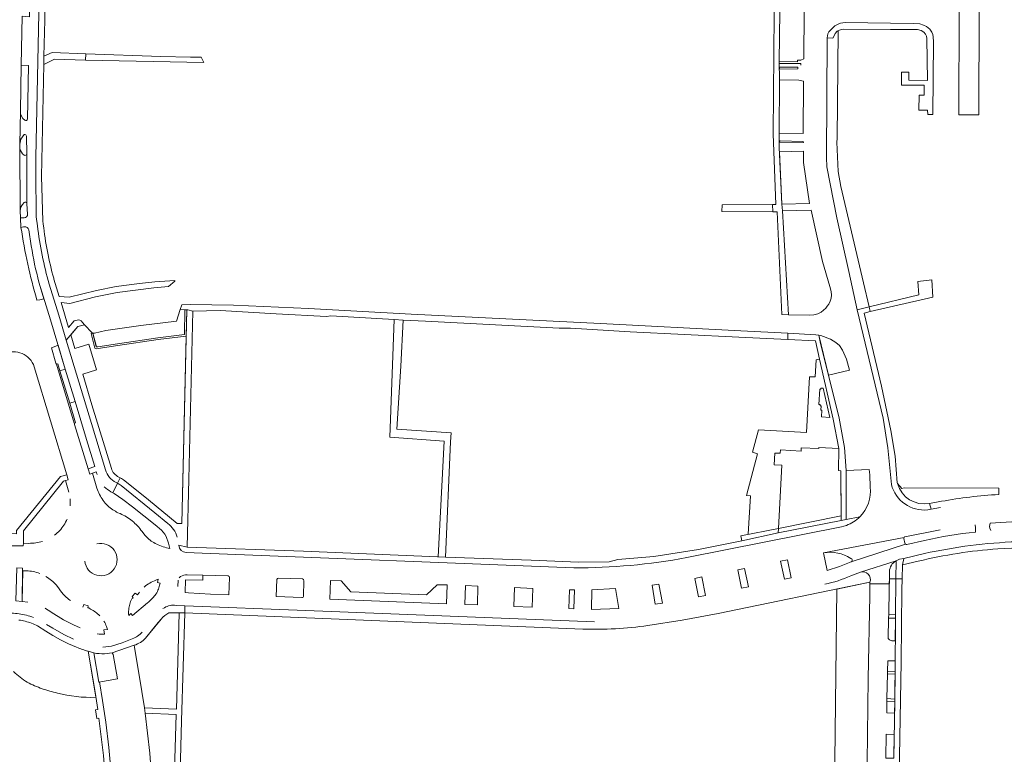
# Model space of a CAD drawing. Header units: metres. Extents: x 209813 to 223847, y 571801 to 587119.
# Tile 343 of 656: x 221449 to 221719, y 575621 to 575822. Entities that reach past the tile are written whole.
import ezdxf

# ---------------------------------------------------------------- set-up
doc = ezdxf.new("R2010")
doc.units = ezdxf.units.M
for name, color, linetype, lineweight in [('B-RO-GR-BEPLANTING_CULTUUR_BOSPLANTSOEN-GV', 8, 'Continuous', 0), ('B-RO-GR-BEPLANTING_CULTUUR_HEESTERS-GV', 8, 'Continuous', 0), ('B-RO-GR-BEPLANTING_CULTUUR_ROOS-GV', 8, 'Continuous', 0), ('B-RO-GR-GROENVOORZIENING-GV', 8, 'Continuous', 0), ('B-RO-GR-HAAG-GV', 8, 'Continuous', 0), ('B-RO-OG-TERREIN_CULTUURSCHEIDING-GV', 8, 'Continuous', 0), ('B-RO-VH-VERHARDING_OPEN-GV', 8, 'Continuous', 0), ('B-RO-VH-VERHARDING_STRAATBAKSTEEN-GV', 8, 'Continuous', 0), ('B-RO-VH-VERHARDING_TEGEL-GV', 8, 'Continuous', 0)]:
    doc.layers.add(name, color=color, linetype=linetype, lineweight=lineweight)

msp = doc.modelspace()

# ---------------------------------------------------------------- linework, layer by layer
at = {"layer": 'B-RO-GR-BEPLANTING_CULTUUR_BOSPLANTSOEN-GV', "flags": 128}
msp.add_lwpolyline([(221681.258, 575595.389), (221681.761, 575641.513), (221682.235, 575664.199), (221682.29, 575667.902), (221673.232, 575666.039), (221672.367, 575595.514)], close=True, dxfattribs=at)
at = {"layer": 'B-RO-GR-BEPLANTING_CULTUUR_HEESTERS-GV', "flags": 128}
for points in [[(221451.42, 575794.914), (221451.691, 575809.646), (221449.719, 575809.673), (221449.474, 575797.058)], [(221450.624, 575765.403), (221450.3, 575765.388), (221449.642, 575765.215)], [(221454.028, 575745.205), (221454.815, 575745.33), (221455.918, 575745.651), (221454.576, 575750.172)], [(221469.326, 575736.188), (221470.335, 575732.427), (221470.734, 575732.45), (221476.068, 575733.297), (221487.181, 575734.915), (221494.409, 575735.803), (221494.566, 575742.644), (221493.312, 575742.65)], [(221493.312, 575742.65), (221492.233, 575739.458), (221482.53, 575738.276), (221472.906, 575736.92), (221469.805, 575736.185)], [(221682.391, 575694.008), (221682.23, 575697.377), (221682.041, 575698.77), (221675.757, 575698.52), (221675.807, 575685.066)], [(221717.58, 575691.966), (221717.613, 575693.687), (221691.647, 575693.743), (221691.015, 575693.612), (221689.833, 575694.94)], [(221698.583, 575689.515), (221701.883, 575690.088)], [(221675.807, 575685.066), (221679.508, 575685.845)], [(221669.594, 575675.972), (221670.536, 575671.1), (221673.964, 575672.168), (221677.156, 575673.45)], [(221506.381, 575669.624), (221499.502, 575669.82), (221499.453, 575668.428), (221494.688, 575668.595), (221494.596, 575665.107), (221495.564, 575664.999)], [(221495.564, 575664.999), (221501.592, 575664.652), (221506.596, 575664.465), (221506.791, 575669.183)], [(221526.788, 575668.79), (221520.234, 575669.052)], [(221519.767, 575668.619), (221519.61, 575663.95), (221526.619, 575663.698)], [(221527.058, 575664.118), (221527.181, 575668.325)]]:
    msp.add_lwpolyline(points, dxfattribs=at)
at = {"layer": 'B-RO-GR-BEPLANTING_CULTUUR_HEESTERS-GV'}
for points in [[(221449.474, 575797.058, 0.2346397), (221450.681, 575794.595)], [(221450.681, 575794.595, 0.6427405), (221451.42, 575794.914)], [(221449.642, 575765.215, 0.0339394), (221454.028, 575745.205)], [(221451.755, 575764.543, 0.3610671), (221450.624, 575765.403)], [(221469.805, 575736.185, -0.1314861), (221469.326, 575736.188)], [(221679.508, 575685.845, 0.2258553), (221682.391, 575694.008)], [(221467.126, 575673.668, 2.6807565), (221470.464, 575678.437)], [(221506.791, 575669.183, 0.3822333), (221506.381, 575669.624)], [(221520.234, 575669.052, 0.4018565), (221519.767, 575668.619)], [(221527.181, 575668.325, 0.399335), (221526.788, 575668.79)], [(221526.619, 575663.698, 0.4228544), (221527.058, 575664.118)]]:
    msp.add_lwpolyline(points, format="xyb", dxfattribs=at)
at = {"layer": 'B-RO-GR-BEPLANTING_CULTUUR_HEESTERS-GV', "flags": 128}
for points in [[(221676.656, 575726.038), (221675.858, 575729.108), (221674.803, 575731.576), (221673.906, 575732.834), (221672.977, 575733.663), (221671.453, 575734.574), (221668.818, 575735.53), (221668.235, 575735.671), (221670.916, 575724.687)], [(221459.413, 575727.724), (221459.726, 575727.798), (221460.31, 575725.87), (221461.798, 575726.328), (221459.8, 575732.91), (221458.724, 575732.421), (221457.969, 575732.191), (221459.241, 575727.994)], [(221468.011, 575699.039), (221469.865, 575699.605), (221467.615, 575707.072), (221464.455, 575717.466), (221462.988, 575717.036), (221464.626, 575711.63), (221464.311, 575711.523), (221464.318, 575711.185)], [(221647.056, 575666.259), (221648.963, 575666.648), (221647.954, 575671.701), (221646.065, 575671.319)], [(221657.763, 575673.652), (221658.84, 575668.693), (221660.744, 575669.076), (221659.72, 575674.033)], [(221635.316, 575663.866), (221637.233, 575664.241), (221636.233, 575669.346), (221634.256, 575668.95)], [(221563.651, 575667.229), (221560.731, 575664.437), (221540.016, 575665.243), (221537.347, 575668.249), (221534.471, 575668.352), (221534.299, 575663.248), (221566.217, 575662.008), (221566.443, 575667.154)], [(221571.481, 575666.959), (221571.308, 575661.812), (221574.701, 575661.655), (221574.879, 575666.829)], [(221589.738, 575661.095), (221589.915, 575666.221), (221584.921, 575666.426), (221584.743, 575661.269)], [(221612.594, 575666.199), (221606.106, 575665.836), (221606.025, 575660.459), (221613.477, 575660.689)], [(221625.4, 575662.171), (221624.419, 575667.334), (221622.615, 575667.112), (221623.458, 575661.861)], [(221599.78, 575660.67), (221601.16, 575660.648), (221601.368, 575665.794), (221599.95, 575665.851)]]:
    msp.add_lwpolyline(points, close=True, dxfattribs=at)
at = {"layer": 'B-RO-GR-BEPLANTING_CULTUUR_ROOS-GV', "flags": 128}
for points in [[(221450.473, 575790.684), (221449.594, 575789.412), (221449.297, 575788.033)], [(221451.247, 575785.383), (221451.117, 575790.191)], [(221449.297, 575788.033), (221449.319, 575786.839)], [(221451.442, 575768.797), (221451.254, 575771.798)], [(221449.412, 575769.703), (221449.534, 575767.784), (221450.515, 575767.798)], [(221701.504, 575682.273), (221691.883, 575680.381), (221691.735, 575680.303), (221691.621, 575680.184), (221691.55, 575680.027), (221691.536, 575679.856), (221691.851, 575678.572), (221691.917, 575678.411), (221692.046, 575678.293), (221692.208, 575678.237), (221692.379, 575678.254), (221697.262, 575679.354)], [(221711.201, 575681.654), (221711.226, 575682.108), (221711.208, 575682.86), (221711.128, 575683.679)], [(221726.095, 575682.408), (221759.091, 575681.611), (221759.095, 575683.615), (221721.051, 575684.506), (221715.196, 575684.094), (221715.069, 575683.194), (221715.106, 575682.758), (221715.403, 575682.042)]]:
    msp.add_lwpolyline(points, dxfattribs=at)
at = {"layer": 'B-RO-GR-BEPLANTING_CULTUUR_ROOS-GV'}
for points in [[(221451.117, 575790.191, 0.6130666), (221450.473, 575790.684)], [(221449.319, 575786.839, 0.1908737), (221450.512, 575785.041)], [(221450.512, 575785.041, 0.6175575), (221451.247, 575785.383)], [(221450.515, 575767.798, 0.4278142), (221451.442, 575768.797)], [(221697.262, 575679.354, -0.0272651), (221711.201, 575681.654)]]:
    msp.add_lwpolyline(points, format="xyb", dxfattribs=at)
at = {"layer": 'B-RO-GR-BEPLANTING_CULTUUR_ROOS-GV', "flags": 128}
for points in [[(221687.565, 575666.119), (221687.42, 575659.029), (221689.303, 575658.968), (221689.394, 575668.817), (221687.601, 575668.83)], [(221687.401, 575658.077), (221687.286, 575652.449), (221687.658, 575652.086), (221688.285, 575651.817), (221689.237, 575651.788), (221689.295, 575658.069)], [(221687.161, 575646.34), (221687.103, 575643.486), (221689.16, 575643.441), (221689.186, 575646.314)], [(221689.123, 575639.475), (221689.153, 575642.725), (221687.089, 575642.797), (221686.95, 575635.978), (221689.09, 575635.874)], [(221689.078, 575635.089), (221686.934, 575635.181), (221686.87, 575632.089), (221689.024, 575632.008)], [(221686.617, 575619.678), (221688.807, 575619.669), (221688.921, 575626.162), (221686.751, 575626.24)]]:
    msp.add_lwpolyline(points, close=True, dxfattribs=at)
at = {"layer": 'B-RO-GR-GROENVOORZIENING-GV', "flags": 128}
for points in [[(221494.409, 575735.803), (221487.181, 575734.915), (221476.068, 575733.297), (221470.734, 575732.45), (221470.289, 575732.448), (221469.326, 575736.188), (221468.842, 575736.063), (221469.864, 575732.095), (221470.238, 575731.921), (221470.788, 575731.952), (221476.143, 575732.803), (221487.248, 575734.419), (221494.899, 575735.36), (221495.066, 575742.641), (221494.566, 575742.644)], [(221657.223, 575682.665), (221657.16, 575681.481), (221674.374, 575684.863), (221674.366, 575686.145)]]:
    msp.add_lwpolyline(points, close=True, dxfattribs=at)
at = {"layer": 'B-RO-GR-HAAG-GV', "flags": 128}
msp.add_lwpolyline([(221495.066, 575742.641), (221494.566, 575742.644), (221494.409, 575735.803), (221487.181, 575734.915), (221476.068, 575733.297), (221470.734, 575732.45), (221470.289, 575732.448), (221469.326, 575736.188), (221468.842, 575736.063), (221469.864, 575732.095), (221470.238, 575731.921), (221470.788, 575731.952), (221476.143, 575732.803), (221487.248, 575734.419), (221494.899, 575735.36)], close=True, dxfattribs=at)
at = {"layer": 'B-RO-OG-TERREIN_CULTUURSCHEIDING-GV', "flags": 128}
for points in [[(221664.272, 575824.492), (221657.551, 575824.41), (221657.447, 575810.704), (221662.459, 575810.634), (221662.459, 575811.072), (221663.311, 575811.06), (221664.16, 575811.454)], [(221678.76, 575742.641), (221682.093, 575743.45), (221680.5, 575750), (221674.339, 575776.416), (221673.589, 575780.564), (221673.208, 575788.592), (221673.292, 575789.549), (221673.545, 575819.118), (221673.332, 575819.001), (221672.744, 575818.378), (221672.453, 575817.716), (221672.114, 575817.079), (221670.573, 575817.178), (221670.38, 575784.343), (221670.508, 575781.802), (221673.178, 575767.807), (221676.469, 575753.115)], [(221657.457, 575809.127), (221657.46, 575808.617), (221662.515, 575808.647), (221662.515, 575809.154)], [(221657.477, 575805.71), (221657.453, 575791.089), (221664.003, 575790.971), (221664.086, 575805.334), (221662.767, 575805.615)], [(221657.433, 575788.664), (221657.428, 575788.387), (221664.036, 575788.447), (221664.032, 575788.72), (221657.69, 575788.958)], [(221658.142, 575771.618), (221665.766, 575771.781), (221664.105, 575783.014), (221664.066, 575786.075), (221657.462, 575785.923)], [(221666.146, 575769.916), (221658.324, 575769.763), (221659.952, 575741.256), (221665.707, 575741.135), (221666.949, 575741.24), (221668.03, 575741.508), (221668.876, 575741.92), (221669.597, 575742.495), (221670.175, 575743.069), (221670.607, 575743.573), (221671.023, 575744.184), (221671.42, 575744.993), (221671.656, 575745.82), (221671.747, 575746.63), (221671.659, 575747.584), (221671.338, 575749.024), (221669.308, 575755.809)], [(221673.717, 575704.557), (221668.317, 575704.823), (221668.306, 575704.529), (221663.485, 575704.778), (221663.437, 575703.856), (221657.741, 575704.185), (221657.705, 575703.251), (221656.204, 575703.32), (221656.015, 575700.062), (221658.138, 575699.959), (221657.223, 575682.665), (221674.366, 575686.145), (221674.291, 575698.476), (221673.693, 575698.51)], [(221486.099, 575598.244), (221491.203, 575598.19), (221492.216, 575631.647), (221483.659, 575631.954), (221484.97, 575621.047), (221485.675, 575610.608), (221486.15, 575599.027)]]:
    msp.add_lwpolyline(points, close=True, dxfattribs=at)
for points in [[(221663.36, 575809.661), (221663.36, 575810.196), (221657.45, 575810.196), (221657.454, 575809.661)], [(221469.125, 575736.268), (221467.089, 575738.474), (221465.226, 575738.039), (221463.309, 575735.756)], [(221478.079, 575695.738), (221484.555, 575690.485), (221492.465, 575684.023), (221493.725, 575684.003), (221494.899, 575735.36), (221487.248, 575734.419), (221476.143, 575732.803), (221470.788, 575731.952), (221470.238, 575731.921), (221469.864, 575732.095), (221468.842, 575736.063), (221469.326, 575736.188)], [(221410.666, 575676.183), (221412.606, 575676.322), (221412.6, 575676.733), (221413.699, 575676.794), (221413.536, 575679.887), (221442.335, 575681.447), (221448.435, 575681.139), (221448.453, 575682.066), (221460.452, 575696.892), (221462.176, 575697.355), (221453.266, 575727.011)], [(221462.758, 575692.589), (221461.837, 575695.769), (221461.339, 575695.643), (221450.319, 575682.006), (221450.296, 575678.574), (221451.826, 575678.55)], [(221470.509, 575697.418), (221470.289, 575698.152), (221469.211, 575697.833), (221470.466, 575693.679)], [(221476.471, 575696.721), (221476.848, 575696.516)], [(221489.48, 575677.346), (221490.446, 575677.112), (221490.026, 575678.623), (221489.423, 575680.449), (221489.056, 575681.072), (221488.127, 575682.163), (221486.407, 575683.647), (221480.21, 575688.614), (221477.595, 575690.609), (221475.153, 575692.241), (221474.276, 575692.719)], [(221476.207, 575686.968), (221476.792, 575686.708)], [(221482.823, 575681.83), (221483.592, 575680.828)], [(221451.099, 575671.001), (221450.148, 575671.023), (221449.928, 575662.622), (221451.54, 575662.396)], [(221487.644, 575667.057), (221487.742, 575667.648), (221487.063, 575667.811), (221487.22, 575668.752), (221486.626, 575668.506)], [(221460.126, 575666.064), (221459.354, 575667.074)], [(221482.151, 575665.196), (221481.599, 575664.427), (221480.966, 575664.888), (221480.086, 575664.008), (221480.381, 575663.572), (221480.026, 575663.333), (221479.689, 575662.589), (221479.451, 575661.896)], [(221468.037, 575661.41), (221466.875, 575661.767), (221466.622, 575661.055)], [(221468.729, 575660.549), (221468.208, 575660.853), (221467.935, 575660.921), (221468.037, 575661.41)], [(221479.158, 575658.807), (221479.782, 575659.303), (221480.232, 575658.782), (221484.296, 575662.204)], [(221457.939, 575659.71), (221461.334, 575657.578), (221464.011, 575656.194), (221465.828, 575655.35)], [(221480.724, 575650.062), (221482.799, 575637.952), (221483.462, 575633.442), (221492.244, 575633.124), (221492.63, 575646.032), (221492.999, 575659.407), (221490.201, 575659.506)], [(221464.887, 575650.079), (221462.669, 575651.033), (221460.502, 575652.097), (221458.389, 575653.248), (221456.424, 575654.458), (221454.182, 575655.921)], [(221472.509, 575653.657), (221472.34, 575654.834), (221473.347, 575654.969), (221473.075, 575655.767)], [(221488.024, 575657.807), (221484.625, 575653.565), (221483.809, 575652.578)], [(221480.685, 575650.596), (221480.724, 575650.062)], [(221470.155, 575636.334), (221468.042, 575648.987)], [(221469.625, 575648.494), (221470.976, 575640.535), (221476.099, 575641.413)], [(221476.099, 575641.413), (221474.871, 575648.077), (221474.61, 575648.496), (221474.631, 575648.554), (221472.572, 575648.288)]]:
    msp.add_lwpolyline(points, dxfattribs=at)
at = {"layer": 'B-RO-OG-TERREIN_CULTUURSCHEIDING-GV'}
for points in [[(221469.326, 575736.188, -0.0583591), (221469.125, 575736.268)], [(221453.266, 575727.011, 0.4461126), (221445.081, 575730.569)], [(221474.409, 575699.111, 0.2070007), (221476.471, 575696.721)], [(221476.848, 575696.516, -0.0408246), (221478.079, 575695.738)], [(221470.466, 575693.679, 0.0695483), (221472.134, 575690.336)], [(221463.132, 575688.87, 0.0397436), (221463.101, 575690.757)], [(221472.134, 575690.336, 0.047606), (221473.384, 575688.917)], [(221473.384, 575688.917, 0.0439921), (221474.843, 575687.763)], [(221474.843, 575687.763, 0.0329185), (221476.207, 575686.968)], [(221461.406, 575683.548, 0.0426287), (221462.275, 575685.213)], [(221476.792, 575686.708, -0.0673079), (221480.153, 575684.703)], [(221460.266, 575682.05, 0.047809), (221461.406, 575683.548)], [(221480.153, 575684.703, -0.0402582), (221481.57, 575683.338)], [(221481.57, 575683.338, -0.0279511), (221482.823, 575681.83)], [(221458.868, 575680.806, 0.0409156), (221460.266, 575682.05)], [(221483.592, 575680.828, 0.0759538), (221486.015, 575678.755)], [(221451.826, 575678.55, 0.0628416), (221455.542, 575679.11)], [(221486.015, 575678.755, 0.0477911), (221487.688, 575677.937)], [(221487.688, 575677.937, 0.0340206), (221489.48, 575677.346)], [(221452.98, 575670.812, 0.0419494), (221451.099, 575671.001)], [(221454.795, 575670.315, 0.0457682), (221452.98, 575670.812)], [(221459.354, 575667.074, 0.0679914), (221456.489, 575669.499)], [(221461.647, 575664.178, -0.0520152), (221460.126, 575666.064)], [(221484.943, 575667.686, 0.0457309), (221483.429, 575666.57)], [(221486.626, 575668.506, 0.035596), (221484.943, 575667.686)], [(221487.165, 575665.712, 0.0350057), (221487.644, 575667.057)], [(221463.179, 575662.881, -0.0363633), (221461.647, 575664.178)], [(221484.296, 575662.204, 0.038458), (221486.42, 575664.319)], [(221486.42, 575664.319, 0.0682556), (221487.165, 575665.712)], [(221456.23, 575660.766, -0.0315014), (221457.939, 575659.71)], [(221479.451, 575661.896, 0.0477751), (221479.158, 575660.368)], [(221471.24, 575658.705, 0.0659371), (221468.729, 575660.549)], [(221479.158, 575660.368, 0.0384373), (221479.158, 575658.807)], [(221454.182, 575655.921, 0.0637389), (221450.809, 575657.182)], [(221473.075, 575655.767, 0.0481937), (221472.389, 575657.209)], [(221470.564, 575653.74, 0.0540838), (221472.509, 575653.657)], [(221447.587, 575643.409, 0.0609213), (221451.376, 575640.5)], [(221451.376, 575640.5, 0.0361987), (221455.466, 575638.68)], [(221455.466, 575638.68, 0.0198073), (221459.616, 575637.504)], [(221459.616, 575637.504, 0.071224), (221470.155, 575636.334)]]:
    msp.add_lwpolyline(points, format="xyb", dxfattribs=at)
at = {"layer": 'B-RO-VH-VERHARDING_OPEN-GV', "flags": 128}
msp.add_lwpolyline([(221655.643, 575769.461), (221655.612, 575771.455), (221641.75, 575771.434), (221641.74, 575769.531)], close=True, dxfattribs=at)
at = {"layer": 'B-RO-VH-VERHARDING_STRAATBAKSTEEN-GV', "flags": 128}
msp.add_lwpolyline([(221706.612, 575796.066), (221712.166, 575796.069), (221712.26, 575825.072), (221706.729, 575824.998)], close=True, dxfattribs=at)
at = {"layer": 'B-RO-VH-VERHARDING_TEGEL-GV', "flags": 128}
for points in [[(221638.714, 575874.469), (221638.53, 575873.96), (221656.288, 575861.851), (221656.215, 575845.821), (221655.812, 575790.82), (221656.491, 575771.456), (221655.612, 575771.455), (221655.643, 575769.461), (221656.861, 575769.455), (221658.187, 575741.347), (221659.952, 575741.256), (221658.324, 575769.763), (221658.142, 575771.618), (221657.406, 575787.112), (221657.453, 575791.089), (221657.477, 575805.71), (221657.447, 575810.704), (221657.551, 575824.41)], [(221454.153, 575765.649), (221453.848, 575768.125), (221453.67, 575780.38), (221453.73, 575784.404), (221455.4, 575863.534), (221452.872, 575863.549), (221452.76, 575858.614)], [(221455.937, 575812.121), (221456.166, 575822.053), (221457.027, 575863.524), (221455.4, 575863.534)], [(221452.497, 575845.286), (221451.984, 575822.986), (221449.988, 575823.091), (221449.719, 575809.673), (221451.691, 575809.646), (221451.42, 575794.914)], [(221467.428, 575812.815), (221458.198, 575813.138), (221455.937, 575812.121), (221455.868, 575809.9), (221458.845, 575811.356), (221467.367, 575811.086)], [(221455.663, 575767.01), (221455.296, 575779.123), (221455.868, 575809.9)], [(221449.474, 575797.058), (221449.297, 575788.033), (221449.594, 575789.412), (221450.473, 575790.684)], [(221451.117, 575790.191), (221451.247, 575785.383), (221451.268, 575771.691), (221451.442, 575768.797)], [(221449.319, 575786.839), (221449.412, 575769.703)], [(221451.254, 575771.798), (221451.268, 575771.691)], [(221450.515, 575767.798), (221449.534, 575767.784), (221449.642, 575765.215), (221450.3, 575765.388), (221450.624, 575765.403)], [(221451.755, 575764.543), (221452.468, 575760.106)], [(221454.576, 575750.172), (221457.703, 575739.817), (221461.798, 575726.328), (221464.455, 575717.466), (221467.615, 575707.072), (221469.865, 575699.605), (221468.011, 575699.039), (221468.479, 575697.567), (221470.289, 575698.152), (221470.509, 575697.418)], [(221459.973, 575741.104), (221457.36, 575749.639)], [(221465.408, 575739.866), (221464.24, 575739.553), (221462.707, 575737.743), (221460.621, 575744.586), (221462.992, 575744.369), (221470.097, 575746.163), (221476.009, 575747.387), (221486.094, 575748.669), (221490.106, 575749.028), (221491.82, 575750.46), (221491.801, 575750.647), (221486.315, 575750.312), (221482.134, 575749.844), (221475.71, 575748.971), (221470.362, 575747.938), (221462.879, 575746.03), (221460.106, 575746.297), (221458.686, 575750.991)], [(221492.896, 575678.039), (221495.203, 575677.547), (221495.669, 575696.177), (221496.77, 575742.278), (221495.344, 575742.64), (221495.066, 575742.641), (221493.725, 575684.003), (221492.465, 575684.023), (221484.555, 575690.485), (221478.079, 575695.738)], [(221659.808, 575736.183), (221646.946, 575736.878), (221608.429, 575738.858), (221556.601, 575741.441), (221528.401, 575742.939), (221507.86, 575743.906), (221496.049, 575744.059), (221493.754, 575743.957), (221493.312, 575742.65), (221495.066, 575742.641)], [(221496.77, 575742.278), (221504.262, 575742.43), (221519.56, 575741.51), (221533.332, 575740.796), (221534.588, 575740.917), (221551.915, 575739.925)], [(221682.093, 575743.45), (221678.76, 575742.641), (221685.886, 575712.873), (221687.145, 575704.755), (221688.163, 575694.732)], [(221689.833, 575694.94), (221689.785, 575695.133), (221689.222, 575702.432), (221687.989, 575709.553), (221685.478, 575721.695), (221680.659, 575741.711), (221682.345, 575742.103)], [(221459.973, 575741.104), (221462.033, 575734.237), (221465.226, 575738.039), (221467.089, 575738.474), (221466.103, 575739.561)], [(221565.986, 575674.736), (221567.357, 575706.431), (221567.533, 575708.824), (221552.654, 575709.916), (221553.753, 575727.182), (221554.345, 575739.803), (221551.915, 575739.925), (221550.678, 575707.634), (221565.592, 575706.559), (221564.004, 575674.82)], [(221554.345, 575739.803), (221560.484, 575739.496), (221597.086, 575737.548), (221600.203, 575737.528), (221616.587, 575736.576), (221646.329, 575735.098), (221659.746, 575734.468)], [(221673.717, 575704.557), (221673.693, 575698.51), (221674.291, 575698.476), (221674.374, 575684.863), (221675.807, 575685.066), (221675.757, 575698.52), (221675.279, 575704.836), (221673.811, 575712.935), (221668.668, 575733.812), (221668.235, 575735.671), (221667.46, 575735.769), (221659.808, 575736.183), (221659.746, 575734.468), (221667.359, 575734.11), (221668.484, 575729.114)], [(221472.776, 575698.741), (221468.929, 575711.397), (221462.033, 575734.237)], [(221474.409, 575699.111), (221469.08, 575716.567), (221466.553, 575724.933), (221470.372, 575726.102), (221468.262, 575733.205), (221464.416, 575732.04), (221463.309, 575735.756)], [(221657.223, 575682.665), (221658.138, 575699.959), (221656.015, 575700.062), (221656.204, 575703.32), (221657.705, 575703.251), (221657.741, 575704.185), (221663.437, 575703.856), (221663.485, 575704.778), (221668.306, 575704.529), (221668.317, 575704.823), (221673.717, 575704.557), (221672.193, 575712.653), (221668.484, 575729.114), (221667.556, 575728.875), (221667.311, 575724.199), (221665.726, 575724.232), (221664.914, 575708.997), (221651.754, 575709.689), (221650.108, 575703.521), (221651.505, 575703.149), (221648.421, 575691.676), (221649.517, 575691.635), (221648.959, 575681.064)], [(221460.31, 575725.87), (221459.726, 575727.798), (221459.338, 575727.706), (221464.223, 575711.493), (221464.626, 575711.63), (221462.988, 575717.036)], [(221461.798, 575726.328), (221460.31, 575725.87), (221462.988, 575717.036), (221464.455, 575717.466)], [(221476.848, 575696.516), (221476.084, 575695.051)], [(221474.276, 575692.719), (221474.784, 575692.442), (221476.084, 575695.051)], [(221475.744, 575695.217), (221476.084, 575695.051)], [(221477.067, 575694.432), (221486.333, 575686.911), (221489.852, 575684.032)], [(221698.156, 575687.742), (221699.094, 575687.917)], [(221701.883, 575690.088), (221698.583, 575689.515), (221699.094, 575687.917), (221701.58, 575688.379)], [(221632.07, 575674.637), (221674.473, 575683.108), (221675.153, 575683.276), (221675.821, 575683.494)], [(221674.374, 575684.863), (221657.16, 575681.481)], [(221677.156, 575673.45), (221692.046, 575678.293), (221691.917, 575678.411), (221691.851, 575678.572), (221691.536, 575679.856), (221691.55, 575680.027), (221691.621, 575680.184), (221669.594, 575675.972)], [(221647.156, 575679.287), (221635.296, 575676.883), (221623.088, 575674.916), (221613.207, 575674.126), (221610.807, 575673.536), (221602.456, 575673.436), (221589.492, 575673.931), (221565.986, 575674.736), (221527.097, 575676.401), (221495.203, 575677.547)], [(221717.294, 575677.035), (221723.057, 575677.317), (221728.795, 575677.215), (221736.611, 575677.063), (221751.259, 575676.673), (221759.058, 575676.485)], [(221494.929, 575676.065), (221499.289, 575675.853), (221601.14, 575671.802)], [(221691.529, 575674.439), (221690.425, 575674.184), (221689.44, 575673.786)], [(221697.271, 575675.768), (221691.529, 575674.439), (221691.188, 575672.674), (221695.519, 575673.677)], [(221689.44, 575673.786), (221679.687, 575670.676)], [(221687.601, 575668.83), (221689.394, 575668.817), (221689.44, 575673.786)], [(221689.394, 575668.817), (221691.111, 575668.805), (221691.188, 575672.674)], [(221494.596, 575665.107), (221494.688, 575668.595), (221499.453, 575668.428), (221499.502, 575669.82), (221495.167, 575669.966), (221494.724, 575669.949)], [(221679.687, 575670.676), (221677.04, 575669.614)], [(221682.29, 575667.902), (221682.284, 575667.466), (221687.583, 575667.467), (221687.601, 575668.83)], [(221687.601, 575668.83), (221687.628, 575670.83)], [(221693.757, 575487.732), (221689.341, 575505.024), (221688.775, 575507.557), (221688.727, 575512.619), (221688.986, 575523.79), (221689.053, 575526.319), (221689.241, 575539.852), (221689.122, 575545.001), (221689.366, 575558.35), (221689.454, 575564.43), (221689.624, 575578.219), (221689.798, 575588.914), (221690.831, 575646.069), (221691.052, 575665.83), (221691.111, 575668.805)], [(221689.394, 575668.817), (221689.303, 575658.968)], [(221492.698, 575668.497), (221492.607, 575666.771)], [(221621.423, 575656.028), (221630.819, 575657.526), (221640.701, 575659.349), (221682.29, 575667.902)], [(221488.939, 575660.91), (221488.532, 575660.663)], [(221494.507, 575661.464), (221492.166, 575661.558)], [(221606.831, 575656.997), (221527.674, 575660.128), (221494.507, 575661.464), (221494.527, 575659.471), (221519, 575658.506), (221603.574, 575655.052)], [(221492.999, 575659.407), (221492.63, 575646.032), (221492.244, 575633.124), (221483.462, 575633.442), (221483.659, 575631.954), (221492.216, 575631.647), (221491.203, 575598.19), (221492.783, 575598.252), (221493.667, 575629.921), (221494.527, 575659.471)], [(221490.201, 575659.506), (221493.002, 575659.523), (221494.527, 575659.471)], [(221689.295, 575658.069), (221689.16, 575643.441)], [(221464.06, 575652.303), (221461.347, 575653.563), (221458.33, 575655.256), (221456.646, 575656.351)], [(221483.809, 575652.578), (221487.244, 575656.858), (221488.024, 575657.807)], [(221480.159, 575652.371), (221477.372, 575651.254), (221474.437, 575650.364), (221472.039, 575650.087)], [(221472.572, 575648.288), (221474.647, 575648.508), (221480.685, 575650.596)], [(221468.042, 575648.987), (221469.625, 575648.494)], [(221468.042, 575648.987), (221469.936, 575637.715), (221470.662, 575632.969), (221470.056, 575632.861), (221470.411, 575630.528), (221470.986, 575630.598), (221472.251, 575620.364), (221473.016, 575611.207), (221473.137, 575602.889), (221473.127, 575599.168)], [(221474.634, 575599.154), (221474.608, 575606.083), (221474.413, 575610.807), (221474.614, 575610.815), (221474.34, 575615.543), (221473.684, 575622.547), (221472.856, 575629.517), (221472.018, 575635.473), (221471.156, 575640.566), (221470.976, 575640.535), (221469.625, 575648.494)], [(221689.153, 575642.725), (221689.09, 575635.874)], [(221689.078, 575635.089), (221688.807, 575619.669)]]:
    msp.add_lwpolyline(points, dxfattribs=at)
for points in [[(221698.155, 575796.153), (221699.528, 575796.139), (221699.684, 575816.11), (221699.626, 575817.44), (221699.478, 575818.07), (221699.212, 575818.749), (221698.71, 575819.561), (221697.827, 575820.259), (221696.929, 575820.659), (221695.924, 575821.014), (221694.098, 575821.163), (221675.54, 575821.352), (221674.256, 575821.175), (221673.547, 575820.943), (221672.659, 575820.491), (221671.004, 575818.835), (221670.761, 575818.268), (221670.573, 575817.178), (221672.114, 575817.079), (221672.453, 575817.716), (221672.744, 575818.378), (221673.332, 575819.001), (221673.905, 575819.316), (221674.512, 575819.499), (221675.082, 575819.541), (221687.922, 575819.458), (221695.291, 575819.454), (221696.345, 575819.182), (221697.076, 575818.759), (221697.546, 575818.232), (221697.789, 575817.66), (221697.913, 575817.042), (221698.021, 575805.529), (221692.954, 575805.569), (221692.953, 575807.788), (221690.964, 575807.809), (221690.977, 575804.247), (221697.189, 575804.185), (221697.113, 575801.444), (221695.749, 575801.446), (221695.707, 575797.361), (221698.094, 575797.317)], [(221496.128, 575811.91), (221487.987, 575812.095), (221467.428, 575812.815), (221467.367, 575811.086), (221499.75, 575810.4), (221498.986, 575811.845)], [(221682.345, 575742.103), (221699.493, 575746.082), (221699.28, 575750.808), (221695.419, 575750.396), (221695.642, 575746.739), (221682.093, 575743.45)], [(221671.325, 575713.118), (221669.03, 575713.25), (221669.112, 575715.068), (221668.842, 575715.091), (221668.889, 575716.281), (221668.614, 575716.302), (221668.642, 575716.639), (221668.31, 575716.669), (221668.517, 575720.842), (221668.799, 575720.838), (221668.838, 575721.124), (221669.434, 575721.091)], [(221442.108, 575677.912), (221450.233, 575677.863), (221450.296, 575678.574), (221450.319, 575682.006), (221461.339, 575695.643), (221462.575, 575695.955), (221462.176, 575697.355), (221460.452, 575696.892), (221448.453, 575682.066), (221448.435, 575681.139), (221442.335, 575681.447), (221413.536, 575679.887), (221413.699, 575676.794), (221426.546, 575677.508), (221442.052, 575678.328)], [(221657.16, 575681.481), (221657.223, 575682.665), (221646.907, 575680.65), (221647.156, 575679.287)], [(221448.495, 575671.831), (221448.273, 575662.812), (221449.928, 575662.622), (221450.092, 575671.024), (221450.106, 575671.786)], [(221689.295, 575658.069), (221689.303, 575658.968), (221687.42, 575659.029), (221687.401, 575658.077)], [(221687.103, 575643.486), (221687.089, 575642.797), (221689.153, 575642.725), (221689.16, 575643.441)], [(221689.078, 575635.089), (221689.09, 575635.874), (221686.95, 575635.978), (221686.934, 575635.181)]]:
    msp.add_lwpolyline(points, close=True, dxfattribs=at)
at = {"layer": 'B-RO-VH-VERHARDING_TEGEL-GV'}
for points in [[(221449.412, 575769.703, -0.2120319), (221450.5, 575772.003)], [(221450.5, 575772.003, -0.584914), (221451.254, 575771.798)], [(221458.382, 575752.114, -0.0391805), (221455.663, 575767.01)], [(221454.153, 575765.649, 0.0390237), (221457.36, 575749.639)], [(221452.468, 575760.106, 0.0267676), (221454.576, 575750.172)], [(221458.686, 575750.991, -0.0035433), (221458.382, 575752.114)], [(221466.103, 575739.561, 0.1917022), (221465.408, 575739.866)], [(221472.776, 575698.741, 0.2132572), (221475.744, 575695.217)], [(221472.472, 575694.078, 0.0736738), (221474.276, 575692.719)], [(221476.084, 575695.051, -0.0413339), (221477.067, 575694.432)], [(221688.163, 575694.732, 0.3760782), (221698.156, 575687.742)], [(221698.583, 575689.515, -0.3890866), (221689.833, 575694.94)], [(221717.58, 575691.966, 0.0308271), (221701.883, 575690.088)], [(221675.821, 575683.494, 0.1100778), (221679.508, 575685.845)], [(221489.852, 575684.032, -0.1510854), (221492.481, 575680.298)], [(221492.896, 575678.039, 0.4100072), (221494.929, 575676.065)], [(221695.519, 575673.677, -0.0413332), (221717.294, 575677.035)], [(221722.565, 575678.997, 0.0459091), (221697.271, 575675.768)], [(221601.14, 575671.802, 0.0453587), (221632.07, 575674.637)], [(221669.594, 575675.972, -0.1890032), (221677.007, 575674.445)], [(221677.007, 575674.445, -0.6904703), (221677.156, 575673.45)], [(221689.44, 575673.786, 0.2508884), (221687.628, 575670.83)], [(221494.724, 575669.949, 0.170507), (221493.012, 575669.116)], [(221677.04, 575669.614, -0.0456964), (221669.951, 575667.356)], [(221682.29, 575667.902, 0.6168839), (221679.687, 575670.676)], [(221492.166, 575661.558, 0.1730926), (221488.939, 575660.91)], [(221451.127, 575658.855, 0.0447589), (221447.119, 575659.418)], [(221453.076, 575658.256, 0.0282335), (221451.127, 575658.855)], [(221488.024, 575657.807, -0.1013127), (221490.201, 575659.506)], [(221449.047, 575657.532, -0.0237994), (221450.809, 575657.182)], [(221603.574, 575655.052, 0.0441479), (221621.423, 575656.028)], [(221482.84, 575654.227, -0.1304771), (221480.159, 575652.371)], [(221480.685, 575650.596, 0.1105357), (221483.809, 575652.578)], [(221464.887, 575650.079, 0.0419669), (221468.042, 575648.987)], [(221469.625, 575648.494, 0.0523566), (221472.572, 575648.288)]]:
    msp.add_lwpolyline(points, format="xyb", dxfattribs=at)

doc.saveas('drawing.dxf')
